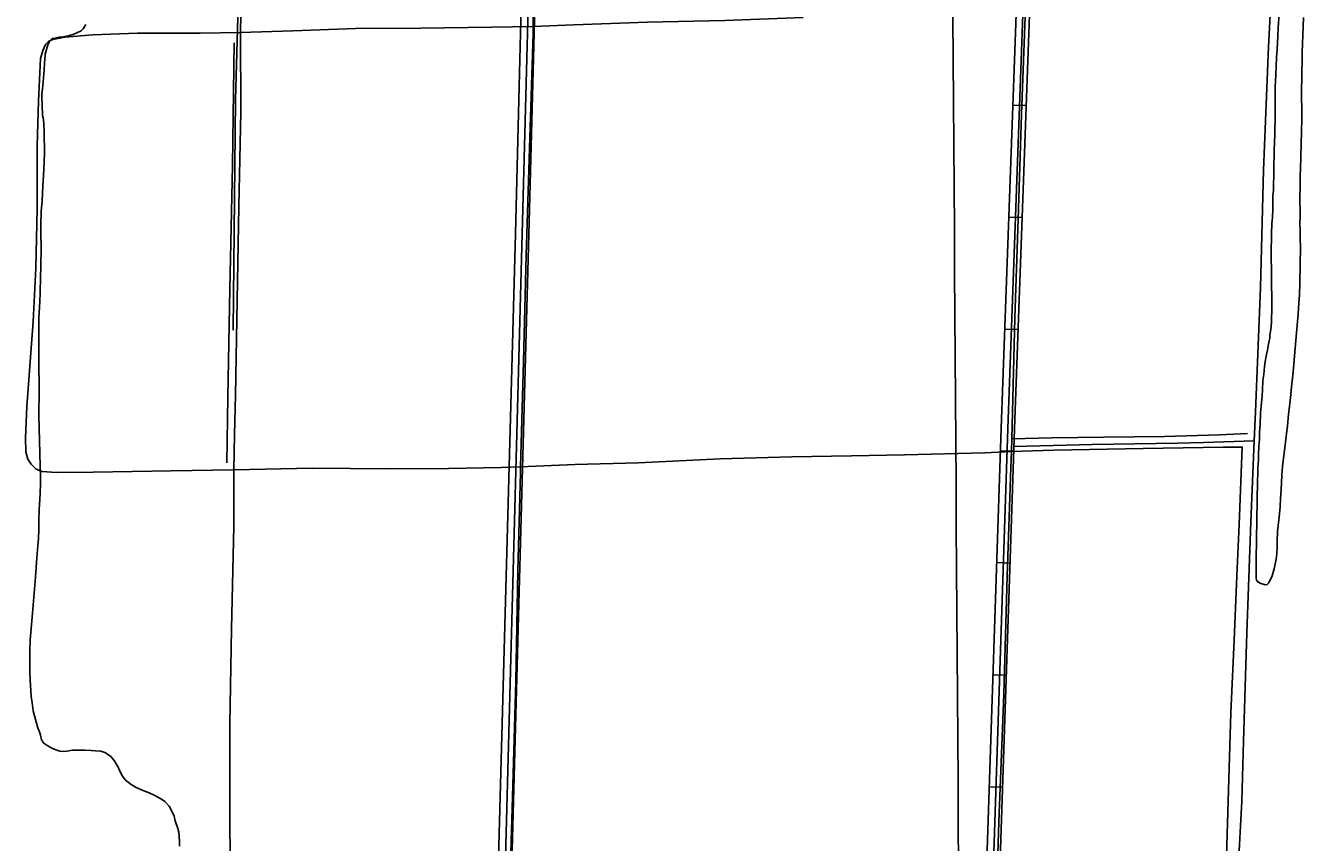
# Model space of a CAD drawing. Extents: x 3508733 to 3546731, y 546897 to 572481.
# Drawn here: x 3521362 to 3524214, y 555449 to 557271 of the extents above; entities that cross this region are included whole.
import ezdxf

# ---------------------------------------------------------------- set-up
doc = ezdxf.new("R2010")
doc.units = 0
for name, color, linetype in [('V-DTCH-CNTR', 7, 'Continuous'), ('V-GRID-MAJR', 7, 'Continuous'), ('V-ROAD-CNTR', 7, 'Continuous'), ('V-SITE-VEGE', 7, 'Continuous'), ('V-TOPO-SHOR', 7, 'Continuous')]:
    doc.layers.add(name, color=color, linetype=linetype)

msp = doc.modelspace()

# ---------------------------------------------------------------- linework, layer by layer
at = {"layer": 'V-DTCH-CNTR'}
for p, q in [((3522495, 557269.5), (3522402.9, 557267.6)), ((3521826.8, 556280.3), (3521828.1, 556359.3)), ((3524026.7, 556358), (3524089.4, 556361.1)), ((3523562.4, 556321.3), (3523503.4, 556318.2)), ((3522466.7, 556286.8), (3522423.6, 556285.3))]:
    msp.add_line(p, q, dxfattribs=at)
for points in [[(3522502.4, 557671.6), (3522497.3, 557459.5), (3522494.9, 557305.4), (3522495, 557269.5), (3522495.1, 557253.6), (3522486.8, 556997.5), (3522479.5, 556758.3), (3522473.1, 556522), (3522466.7, 556286.8), (3522466.3, 556274.5), (3522460.9, 556054.5), (3522455.9, 555808.7), (3522447.8, 555525.7), (3522441.8, 555328.2), (3522439.7, 555261.2), (3522430.9, 555004.3), (3522423.9, 554807.2)], [(3521847.7, 557660.4), (3521846.4, 557581.1), (3521842.6, 557347.5), (3521842.5, 557288.7), (3521841.8, 557263.9), (3521841.8, 557255.5), (3521842.5, 557078.5), (3521838.1, 556867.4), (3521834.3, 556657.9), (3521830.3, 556447.1), (3521828.1, 556359.3)], [(3522495, 557269.5), (3522585.8, 557273.2), (3522750.5, 557278.7), (3522922.5, 557282.6), (3523097.9, 557289.2)], [(3523593.4, 557291.5), (3523584.9, 557073.7), (3523577.6, 556839.4), (3523570.4, 556619.5), (3523563.1, 556349.7), (3523562.4, 556321.3), (3523561.4, 556285.6), (3523553.3, 556043.2), (3523545.4, 555779.6), (3523534.4, 555495), (3523529.9, 555350.3), (3523528.4, 555299.9), (3523522.3, 555069.1), (3523512.4, 554794.1), (3523510.7, 554604.8), (3523509.1, 554552.1), (3523506.6, 554506.7)], [(3521841.8, 557255.5), (3521751.5, 557254.6), (3521611.6, 557254.6), (3521511.8, 557250.8), (3521449.2, 557245.3), (3521422.4, 557240.5), (3521413.4, 557236.6), (3521406.4, 557228.7), (3521400.4, 557215.8), (3521395.3, 557198), (3521390.7, 557102.8), (3521387.5, 557003), (3521387.5, 556863.1), (3521384.6, 556730.1), (3521378.8, 556611), (3521364.7, 556421.7)], [(3521841.8, 557255.5), (3521958.8, 557259.5), (3522098, 557264.4), (3522244.3, 557265.6), (3522402.9, 557267.6)], [(3521364.7, 556421.7), (3521361.8, 556351.9), (3521362.8, 556320.7), (3521366.6, 556304.2), (3521374.7, 556292.8), (3521385.4, 556281.6), (3521398.7, 556276.4), (3521430.3, 556274.4), (3521512.5, 556275), (3521687.2, 556277.9), (3521826.7, 556280.3), (3522001.8, 556283.6), (3522173.8, 556282.6), (3522305.9, 556283.2), (3522423.6, 556285.3)], [(3523563.1, 556349.7), (3523652.4, 556351.4), (3523768.5, 556353.3), (3523904.3, 556354.9), (3524026.7, 556358)], [(3523562.4, 556321.3), (3523656.9, 556324), (3523856.4, 556327.5), (3524034.9, 556330.4), (3524077.8, 556330.9), (3524070.9, 556158.4), (3524066, 556043.5), (3524059.7, 555900), (3524052.3, 555738.3), (3524042.7, 555418), (3524033.6, 555257.3), (3524020.2, 555017.4), (3524013.6, 554838.9), (3524009.2, 554681.7), (3524009.3, 554601.4), (3524008.3, 554525.5), (3524011.5, 554479.3), (3524020.1, 554441.9)], [(3522466.7, 556286.8), (3522588.2, 556292.2), (3522729.9, 556296.1), (3522912.3, 556304.9), (3523072.6, 556309.4), (3523205.4, 556311.6), (3523324, 556313.4), (3523503.4, 556318.2)], [(3521826.8, 556280.3), (3521826.7, 556153.7), (3521821.8, 555925.6), (3521817.5, 555712.8), (3521817.8, 555556.6)], [(3521817.8, 555556.6), (3521817.6, 555471.8), (3521819.1, 555411.2), (3521823.7, 555367.6), (3521834.7, 555306.7), (3521847, 555247.1), (3521862.9, 555198), (3521885.5, 555138.9), (3521914.6, 555085), (3521946.7, 555027.3), (3521981.9, 554976.6), (3522023.2, 554930.4), (3522103.5, 554859), (3522172.6, 554809.5)]]:
    msp.add_lwpolyline(points, dxfattribs=at)
at = {"layer": 'V-GRID-MAJR'}
msp.add_spline([(3523465.4, 552368.2), (3523424.9, 558426), (3523384.3, 564486.9), (3523343.8, 570547.9), (3523343.8, 570551)], degree=3, dxfattribs=at)
at = {"layer": 'V-ROAD-CNTR'}
for p, q in [((3523595.6, 557092.7), (3523565.6, 557093.8)), ((3523586.6, 556842.9), (3523556.7, 556844)), ((3523577.7, 556593), (3523547.7, 556594.1)), ((3523568.1, 556321.9), (3523538.1, 556322.9)), ((3523559.7, 556072.1), (3523529.7, 556073.1)), ((3523551.4, 555822.2), (3523521.4, 555823.2)), ((3523543, 555572.3), (3523513.1, 555573.3))]:
    msp.add_line(p, q, dxfattribs=at)
for points in [[(3523662.5, 560154.2), (3523638.5, 559431.4), (3523603.7, 558299.4), (3523572.9, 557296.6), (3523539.8, 556372.9)], [(3523692.5, 560155.1), (3523668.5, 559430.4), (3523633.7, 558298.5), (3523602.9, 557295.6), (3523569.7, 556371.9)], [(3522539.6, 560125.1), (3522532.9, 559863), (3522489.6, 558060.4), (3522467, 557255.1), (3522455.5, 556806.8)], [(3522555, 560140.2), (3522547.9, 559862.6), (3522504.6, 558060), (3522482, 557254.7), (3522470.5, 556806.4)], [(3522569.7, 560125.6), (3522562.9, 559862.2), (3522519.6, 558059.6), (3522497, 557254.3), (3522485.5, 556806)], [(3523554.7, 556372.4), (3523587.9, 557296.1), (3523618.7, 558299), (3523653.5, 559430.9), (3523677.1, 560141.7)], [(3522076.7, 559832.4), (3522076.4, 559826.1), (3522033.1, 559710.1), (3521994.4, 559590.7), (3521976.9, 559534.8), (3521960.6, 559477.5), (3521942, 559393.1), (3521924.4, 559274.3), (3521905.6, 559177.1), (3521896.4, 559101.5), (3521878.9, 558979.8), (3521872.6, 558872), (3521864, 558661.7), (3521856.6, 558166.4), (3521842.2, 557527), (3521830.6, 557105.4), (3521825.4, 556591.8)], [(3522455.5, 556806.8), (3522416.3, 555359.4), (3522404.8, 554843.5)], [(3522470.5, 556806.4), (3522431.3, 555359), (3522419.8, 554843.2)], [(3522485.5, 556806), (3522446.1, 555348.6)], [(3523554.7, 556372.4), (3523495.4, 554593.6)], [(3523539.8, 556372.9), (3523506.1, 555365)], [(3523569.7, 556371.9), (3523536.2, 555366.1)]]:
    msp.add_lwpolyline(points, dxfattribs=at)
at = {"layer": 'V-SITE-VEGE'}
for points in [[(3521496.7, 557273.6), (3521490.5, 557264), (3521485.6, 557259.5), (3521476.6, 557254.8), (3521469.4, 557252.4), (3521457.3, 557248.7), (3521453.2, 557247.7), (3521442.2, 557245.7), (3521436.7, 557245.4), (3521428.1, 557243.4), (3521421.5, 557242.1), (3521414.9, 557235.6), (3521411.4, 557228.1), (3521405.8, 557207.5), (3521404.7, 557196.5), (3521404.3, 557187.5), (3521403.1, 557172.7)], [(3524214.3, 557289.5), (3524214, 557269.5), (3524211.8, 557211.1), (3524211.2, 557198.4), (3524209.8, 557122), (3524210.3, 557112.7), (3524210.8, 557083.1), (3524210.7, 557063.5), (3524209.9, 557035.3), (3524208.8, 556977.5), (3524207.6, 556952.8), (3524206.9, 556936.3), (3524206.8, 556908.4), (3524206.4, 556889.8), (3524206.7, 556848.5), (3524206.6, 556825.1), (3524207.1, 556817.6), (3524207, 556794.2), (3524207.7, 556778.7), (3524206.2, 556696.5), (3524205.3, 556669.6), (3524204.3, 556652.5), (3524202.5, 556627.4), (3524201.1, 556611.2), (3524199.2, 556585.5), (3524197.6, 556568.6), (3524196.2, 556551.5), (3524191.9, 556507.8), (3524190.6, 556491.4), (3524187.7, 556465.6), (3524186, 556448.1), (3524183.1, 556421.6), (3524181, 556404.5), (3524178.8, 556377.7), (3524176.4, 556361.2), (3524173.2, 556335.5), (3524167.8, 556288.4), (3524166.4, 556267.5), (3524164.7, 556236.2), (3524163.3, 556216.3), (3524162.6, 556198), (3524161, 556182.3), (3524159.8, 556175.1), (3524156.8, 556142.4), (3524156, 556120.1), (3524155.8, 556108), (3524154.8, 556092.6), (3524153.5, 556081.2), (3524149.3, 556059.3), (3524144.6, 556043.9), (3524137.1, 556028.2), (3524133.5, 556024.2), (3524128.7, 556023.9), (3524124.3, 556025), (3524119.1, 556026.5), (3524112.3, 556030.1), (3524109.3, 556033.9), (3524108.7, 556038.7), (3524109.1, 556058.3), (3524108.6, 556071.8), (3524108.5, 556080.7), (3524111.8, 556255.4), (3524112.4, 556271.9), (3524112.7, 556283.6), (3524113.7, 556301.5), (3524113.9, 556313.6), (3524115, 556333.1), (3524115.9, 556347.6), (3524116.6, 556364.1), (3524117.6, 556381.6), (3524118.8, 556407), (3524120.1, 556422.5), (3524122.3, 556445.5), (3524122.9, 556458.9), (3524123.6, 556479.6), (3524125.6, 556492.6), (3524127.3, 556510.8), (3524128.9, 556522.1), (3524131.6, 556537.5), (3524133.8, 556546.8), (3524136.5, 556560.5), (3524138, 556567.7), (3524139.2, 556573.9), (3524139.6, 556580.7), (3524141.6, 556593.4)], [(3524141.6, 556593.4), (3524142.1, 556601.7), (3524143.3, 556608.5), (3524144, 556645.7), (3524143.7, 556666.7), (3524143.8, 556673.6), (3524143, 556684.9), (3524143.2, 556694.9), (3524142.8, 556711.4), (3524142.9, 556716.6), (3524142.9, 556733.8), (3524142.4, 556745.5), (3524142.4, 556762), (3524143.2, 556806.7), (3524144, 556829.8), (3524145, 556843.2), (3524145.7, 556861.7), (3524146.2, 556891.3), (3524147.2, 556904), (3524148.8, 556993.1), (3524150.6, 557028.5), (3524151.4, 557072.2), (3524151, 557089.8), (3524151.2, 557115.9), (3524151.5, 557134.1), (3524152.4, 557161.3), (3524154.1, 557199.8), (3524155.5, 557219), (3524157.5, 557247.9), (3524158.2, 557267.2), (3524160.5, 557296.4)], [(3521403.1, 557172.7), (3521400.1, 557136.6), (3521398.3, 557118.1), (3521398.8, 557087.5), (3521399.7, 557078.2), (3521400, 557070.6), (3521401.4, 557065.8), (3521402.3, 557054.1), (3521403.5, 557031.7), (3521404.3, 556987.3), (3521403.1, 556967.4), (3521401.8, 556936.4), (3521400.3, 556913.4), (3521398.7, 556879.3), (3521396.8, 556857.7), (3521395.9, 556826), (3521395.8, 556806.4), (3521396.3, 556776.1), (3521396, 556733.1), (3521395.5, 556709.8), (3521394.2, 556676), (3521393.7, 556654.7), (3521391.4, 556620.3), (3521391.3, 556598.3), (3521391.4, 556568), (3521391.3, 556548.8), (3521391.7, 556520.9), (3521391.6, 556503.4), (3521392.5, 556478.9), (3521392.2, 556437.7), (3521391.4, 556419.8), (3521391.3, 556402.2), (3521394.6, 556288.7), (3521395.1, 556265.6), (3521395, 556249.5), (3521394.2, 556227.5), (3521392.2, 556190.7), (3521392.1, 556181.7), (3521391.8, 556175.9), (3521391.6, 556147.3), (3521390.4, 556126.7), (3521389.2, 556110.9), (3521386.7, 556084.1), (3521383.9, 556040.7), (3521377.2, 555960.6), (3521373.8, 555917.6), (3521372.3, 555901.1), (3521371.1, 555877.4), (3521371, 555861.9), (3521371.6, 555842.3), (3521371.5, 555830.6), (3521372, 555812), (3521374.5, 555774.5), (3521376.2, 555760.1), (3521379.1, 555742.2), (3521381.8, 555731.5), (3521386.2, 555715.3), (3521389.5, 555704.6), (3521392.9, 555695.6), (3521395.3, 555688), (3521397.6, 555678), (3521399.6, 555674.9), (3521401.3, 555671.8), (3521405.8, 555668.3), (3521415.4, 555662.4), (3521422.2, 555658.6), (3521431.8, 555654.8), (3521438.4, 555652.6), (3521447.6, 555651.9), (3521454.2, 555652.5), (3521466.6, 555654.5), (3521475.2, 555654.8), (3521494.1, 555654.7), (3521508.2, 555654.2), (3521518.2, 555653.5), (3521530.2, 555652.4), (3521538.8, 555649.9), (3521551.5, 555641.5), (3521559.7, 555631.8), (3521568.8, 555616.7), (3521572.6, 555608), (3521578.3, 555596.6), (3521584.1, 555588.7), (3521597.8, 555577.9), (3521608.4, 555571.7), (3521625.9, 555564.3), (3521637.9, 555559.4), (3521650.3, 555553.5), (3521665.4, 555545.5), (3521672.9, 555539.9), (3521682.4, 555529.9), (3521686.9, 555521.9), (3521693.3, 555507.4), (3521696, 555497.1), (3521701.4, 555479.8), (3521703.7, 555471.6), (3521705.3, 555451.6), (3521705.2, 555440.3)]]:
    msp.add_lwpolyline(points, dxfattribs=at)
at = {"layer": 'V-TOPO-SHOR'}
msp.add_line((3524104.6, 556344.9), (3523992.2, 556341.2), dxfattribs=at)
for points in [[(3524076.7, 555541.2), (3524080.5, 555674.9), (3524087.8, 555916.3), (3524097.2, 556163.1), (3524104.6, 556344.9), (3524107.3, 556409.4), (3524118.6, 556687.2), (3524125, 556948.7), (3524136.5, 557224), (3524141.3, 557323.7), (3524145.2, 557404.9), (3524152.6, 557626.4), (3524155.2, 557699.4)], [(3521827.6, 557232.6), (3521823.6, 556959.1), (3521818, 556683.5), (3521813.4, 556443.2), (3521811.2, 556295.8)], [(3523568.2, 556332.3), (3523742.6, 556336.4), (3523933.3, 556339.4), (3523992.2, 556341.2)], [(3524040.9, 554433.4), (3524034.3, 554501.2), (3524032.9, 554545), (3524038.2, 554642.4), (3524041, 554768.2), (3524049, 554898.6), (3524051.8, 555017.1), (3524056.2, 555151.8), (3524060.4, 555251), (3524068.4, 555389.1), (3524076.7, 555541.2)]]:
    msp.add_lwpolyline(points, dxfattribs=at)

doc.saveas('drawing.dxf')
